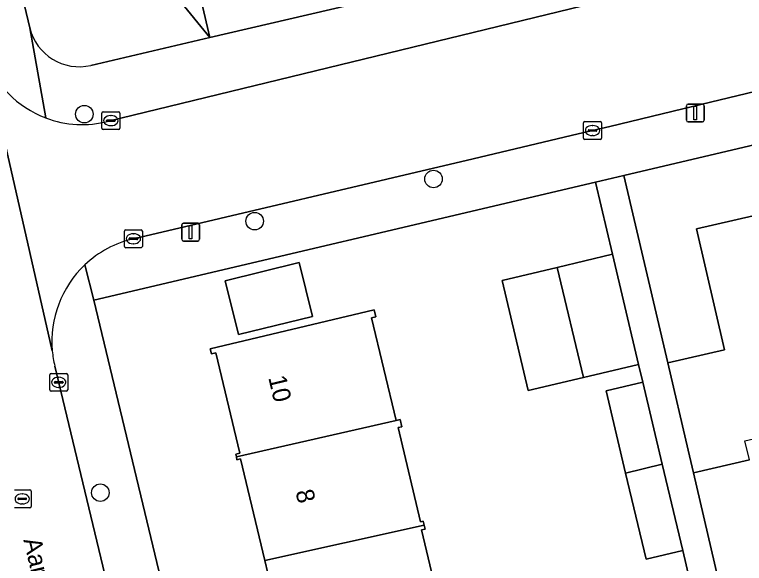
# Model space of a CAD drawing. Extents: x 162026 to 163502, y 387295 to 388169.
# Drawn here: x 163047.21 to 163087.92, y 387843.29 to 387873.91 of the extents above; entities that cross this region are included whole.
import ezdxf

# ---------------------------------------------------------------- set-up
doc = ezdxf.new("R2010")
doc.units = 0
for name, color, linetype in [('IMGEO_Boom', 7, 'Continuous'), ('IMGEO_Erf', 7, 'Continuous'), ('IMGEO_Groenvoorziening', 7, 'Continuous'), ('IMGEO_Kolk', 7, 'Continuous'), ('IMGEO_Lichtmast', 7, 'Continuous'), ('IMGEO_Openbare_ruimte_label', 7, 'Continuous'), ('IMGEO_Pand', 7, 'Continuous'), ('IMGEO_Pand_nummerreeks', 7, 'Continuous'), ('IMGEO_Rijbaan_lokaal_open', 7, 'Continuous'), ('IMGEO_Rioolput', 7, 'Continuous'), ('IMGEO_Voetpad_open', 7, 'Continuous')]:
    doc.layers.add(name, color=color, linetype=linetype)

msp = doc.modelspace()

# ---------------------------------------------------------------- linework, layer by layer
at = {"layer": 'IMGEO_Boom'}
for centre in [(163051.107, 387868.35), (163070.579, 387864.733), (163060.602, 387862.381), (163051.994, 387847.235)]:
    msp.add_circle(centre, 0.489, dxfattribs=at)
at = {"layer": 'IMGEO_Erf'}
for points in [[(163082.173, 387880.728), (163075.15, 387910.665), (163074.406, 387913.835), (163074.001, 387914.127), (163073.226, 387913.945), (163049.766, 387908.454), (163055.155, 387885.317), (163058.111, 387872.625), (163080.369, 387877.823)], [(163098.415, 387868.984), (163081.19, 387864.932), (163083.648, 387854.482), (163086.801, 387855.212), (163085.242, 387861.951), (163091.558, 387863.412)], [(163085.04, 387841.62), (163084.473, 387844.014), (163082.429, 387843.53), (163081.293, 387848.327), (163080.204, 387852.92), (163082.248, 387853.404), (163082.015, 387854.387), (163079.972, 387853.903), (163078.938, 387853.658), (163075.858, 387852.929), (163074.402, 387859.073), (163077.48, 387859.802), (163080.559, 387860.532), (163079.611, 387864.561), (163051.633, 387857.979), (163059.695, 387824.383)], [(163062.512, 387837.794), (163061.165, 387843.46), (163059.818, 387849.125), (163059.618, 387849.077), (163059.582, 387849.23), (163059.545, 387849.385), (163059.768, 387849.438), (163058.438, 387855.034), (163058.194, 387854.976), (163058.127, 387855.26), (163067.27, 387857.434), (163067.362, 387857.048), (163067.125, 387856.992), (163068.486, 387851.268), (163068.71, 387851.321), (163068.807, 387850.914), (163068.605, 387850.866), (163069.853, 387845.617), (163070.003, 387845.652), (163070.056, 387845.43), (163070.11, 387845.203), (163069.911, 387845.155), (163071.21, 387839.695)], [(163088.193, 387849.064), (163085.069, 387848.341), (163089.382, 387829.781)]]:
    msp.add_lwpolyline(points, dxfattribs=at)
msp.add_lwpolyline([(163059.707, 387856.051), (163058.962, 387859.06), (163063.076, 387860.079), (163063.821, 387857.07)], close=True, dxfattribs=at)
at = {"layer": 'IMGEO_Groenvoorziening'}
msp.add_lwpolyline([(163073.226, 387913.945), (163070.475, 387915.927), (163053.754, 387912.004), (163049.532, 387914.516), (163042.83, 387911.405), (163043.17, 387907.908), (163044.816, 387908.162), (163046.776, 387899.778), (163041.933, 387898.611), (163044.267, 387888.946), (163049.041, 387890.096), (163051.121, 387881.199), (163058.111, 387872.625), (163055.155, 387885.317), (163049.766, 387908.454)], close=True, dxfattribs=at)
msp.add_lwpolyline([(163051.469, 387871.074), (163058.111, 387872.625), (163051.121, 387881.199), (163046.38, 387880.193), (163048.062, 387873.171)], dxfattribs=at)
msp.add_arc((163050.816, 387873.83), 2.832, 193.4547, 283.3209, dxfattribs=at)
at = {"layer": 'IMGEO_Kolk'}
for p, q in [((163052.082, 387867.563), (163052.082, 387868.415)), ((163052.157, 387868.489), (163053.009, 387868.489)), ((163053.083, 387868.415), (163053.083, 387867.563)), ((163052.341, 387867.983), (163052.341, 387867.995)), ((163052.384, 387868.032), (163052.782, 387868.032)), ((163052.57, 387868.269), (163052.595, 387868.269)), ((163052.825, 387867.995), (163052.825, 387867.983)), ((163052.779, 387867.946), (163052.381, 387867.946)), ((163052.593, 387867.709), (163052.568, 387867.709)), ((163078.945, 387867.012), (163078.945, 387867.864)), ((163079.02, 387867.938), (163079.872, 387867.938)), ((163079.433, 387867.718), (163079.458, 387867.718)), ((163079.946, 387867.864), (163079.946, 387867.012)), ((163053.009, 387867.489), (163052.157, 387867.489)), ((163079.204, 387867.432), (163079.204, 387867.444)), ((163079.642, 387867.395), (163079.244, 387867.395)), ((163079.247, 387867.481), (163079.645, 387867.481)), ((163079.456, 387867.158), (163079.431, 387867.158)), ((163079.688, 387867.444), (163079.688, 387867.432)), ((163079.872, 387866.938), (163079.02, 387866.938)), ((163053.415, 387861.901), (163054.267, 387861.901)), ((163053.34, 387860.975), (163053.34, 387861.827)), ((163053.642, 387861.444), (163054.04, 387861.444)), ((163053.828, 387861.681), (163053.853, 387861.681)), ((163054.341, 387861.827), (163054.341, 387860.975)), ((163053.599, 387861.395), (163053.599, 387861.407)), ((163054.037, 387861.358), (163053.639, 387861.358)), ((163053.851, 387861.121), (163053.826, 387861.121)), ((163054.083, 387861.407), (163054.083, 387861.395)), ((163054.267, 387860.901), (163053.415, 387860.901)), ((163049.174, 387852.965), (163049.174, 387853.817)), ((163049.249, 387853.891), (163050.101, 387853.891)), ((163050.175, 387853.817), (163050.175, 387852.965)), ((163049.433, 387853.385), (163049.433, 387853.397)), ((163049.871, 387853.348), (163049.473, 387853.348)), ((163049.476, 387853.434), (163049.874, 387853.434)), ((163049.662, 387853.671), (163049.687, 387853.671)), ((163049.917, 387853.397), (163049.917, 387853.385)), ((163050.101, 387852.891), (163049.249, 387852.891)), ((163049.685, 387853.111), (163049.66, 387853.111))]:
    msp.add_line(p, q, dxfattribs=at)
for points in [[(163052.082, 387867.563), (163052.082, 387868.415)], [(163052.157, 387868.489), (163053.009, 387868.489)], [(163053.083, 387868.415), (163053.083, 387867.563)], [(163078.945, 387867.012), (163078.945, 387867.864)], [(163079.02, 387867.938), (163079.872, 387867.938)], [(163079.946, 387867.864), (163079.946, 387867.012)], [(163053.009, 387867.489), (163052.157, 387867.489)], [(163079.872, 387866.938), (163079.02, 387866.938)], [(163053.415, 387861.901), (163054.267, 387861.901)], [(163053.34, 387860.975), (163053.34, 387861.827)], [(163054.341, 387861.827), (163054.341, 387860.975)], [(163054.267, 387860.901), (163053.415, 387860.901)], [(163049.174, 387852.965), (163049.174, 387853.817)], [(163049.249, 387853.891), (163050.101, 387853.891)], [(163050.175, 387853.817), (163050.175, 387852.965)], [(163050.101, 387852.891), (163049.249, 387852.891)]]:
    msp.add_lwpolyline(points, dxfattribs=at)
for centre, radius, start, end in [((163052.159, 387868.413), 0.0765, 91.552, 178.448), ((163052.159, 387868.413), 0.0765, 91.552, 178.448), ((163053.007, 387868.413), 0.0765, 1.552, 88.448), ((163053.007, 387868.413), 0.0765, 1.552, 88.448), ((163052.381, 387867.992), 0.0403, 85.8775, 175.7526), ((163052.378, 387867.982), 0.0366, 178.938, 274.7102), ((163052.782, 387867.989), 0.043, 264.8664, 352.4533), ((163052.786, 387867.994), 0.0386, 1.7309, 96.639), ((163052.159, 387867.565), 0.0765, 181.552, 268.448), ((163052.159, 387867.565), 0.0765, 181.552, 268.448), ((163053.007, 387867.565), 0.0765, 271.552, 358.448), ((163053.007, 387867.565), 0.0765, 271.552, 358.448), ((163079.022, 387867.862), 0.0765, 91.552, 178.448), ((163079.022, 387867.862), 0.0765, 91.552, 178.448), ((163079.87, 387867.862), 0.0765, 1.552, 88.448), ((163079.87, 387867.862), 0.0765, 1.552, 88.448), ((163079.244, 387867.441), 0.0403, 85.8775, 175.7526), ((163079.241, 387867.431), 0.0366, 178.938, 274.7102), ((163079.645, 387867.438), 0.043, 264.8664, 352.4533), ((163079.649, 387867.443), 0.0386, 1.7309, 96.639), ((163079.022, 387867.014), 0.0765, 181.552, 268.448), ((163079.022, 387867.014), 0.0765, 181.552, 268.448), ((163079.87, 387867.014), 0.0765, 271.552, 358.448), ((163079.87, 387867.014), 0.0765, 271.552, 358.448), ((163053.417, 387861.825), 0.0765, 91.552, 178.448), ((163053.417, 387861.825), 0.0765, 91.552, 178.448), ((163054.265, 387861.825), 0.0765, 1.552, 88.448), ((163054.265, 387861.825), 0.0765, 1.552, 88.448), ((163053.639, 387861.404), 0.0403, 85.8775, 175.7526), ((163054.044, 387861.406), 0.0386, 1.7309, 96.639), ((163053.636, 387861.394), 0.0366, 178.938, 274.7102), ((163054.04, 387861.401), 0.043, 264.8664, 352.4533), ((163053.417, 387860.977), 0.0765, 181.552, 268.448), ((163053.417, 387860.977), 0.0765, 181.552, 268.448), ((163054.265, 387860.977), 0.0765, 271.552, 358.448), ((163054.265, 387860.977), 0.0765, 271.552, 358.448), ((163049.251, 387853.815), 0.0765, 91.552, 178.448), ((163049.251, 387853.815), 0.0765, 91.552, 178.448), ((163050.099, 387853.815), 0.0765, 1.552, 88.448), ((163050.099, 387853.815), 0.0765, 1.552, 88.448), ((163049.473, 387853.394), 0.0403, 85.8775, 175.7526), ((163049.47, 387853.384), 0.0366, 178.938, 274.7102), ((163049.874, 387853.391), 0.043, 264.8664, 352.4533), ((163049.878, 387853.396), 0.0386, 1.7309, 96.639), ((163049.251, 387852.967), 0.0765, 181.552, 268.448), ((163049.251, 387852.967), 0.0765, 181.552, 268.448), ((163050.099, 387852.967), 0.0765, 271.552, 358.448), ((163050.099, 387852.967), 0.0765, 271.552, 358.448)]:
    msp.add_arc(centre, radius, start, end, dxfattribs=at)
for centre, major_axis, ratio, start_param, end_param in [((163052.569, 387867.989), (-0.387, 0.002), 0.722429, 4.712389, 7.853982), ((163052.594, 387867.989), (-0.39, 0.002), 0.717154, 1.570796, 4.712389), ((163079.432, 387867.438), (-0.387, 0.002), 0.722429, 4.712389, 7.853982), ((163079.457, 387867.438), (-0.39, 0.002), 0.717154, 1.570796, 4.712389), ((163053.827, 387861.401), (-0.387, 0.002), 0.722429, 4.712389, 7.853982), ((163053.852, 387861.401), (-0.39, 0.002), 0.717154, 1.570796, 4.712389), ((163049.661, 387853.391), (-0.387, 0.002), 0.722429, 4.712389, 7.853982), ((163049.686, 387853.391), (-0.39, 0.002), 0.717154, 1.570796, 4.712389)]:
    msp.add_ellipse(centre, major_axis=major_axis, ratio=ratio, start_param=start_param, end_param=end_param, dxfattribs=at)
at = {"layer": 'IMGEO_Lichtmast'}
for p, q in [((163084.68, 387868.017), (163084.68, 387868.817)), ((163084.68, 387868.817), (163084.68, 387868.017)), ((163084.78, 387868.917), (163085.57, 387868.917)), ((163085.57, 387868.917), (163084.78, 387868.917)), ((163085.67, 387868.817), (163085.67, 387868.017)), ((163085.67, 387868.017), (163085.67, 387868.817)), ((163085.57, 387867.917), (163084.78, 387867.917)), ((163084.78, 387867.917), (163085.57, 387867.917)), ((163056.637, 387862.271), (163057.427, 387862.271)), ((163057.427, 387862.271), (163056.637, 387862.271)), ((163056.537, 387861.371), (163056.537, 387862.171)), ((163056.537, 387862.171), (163056.537, 387861.371)), ((163057.527, 387862.171), (163057.527, 387861.371)), ((163057.527, 387861.371), (163057.527, 387862.171)), ((163057.427, 387861.271), (163056.637, 387861.271)), ((163056.637, 387861.271), (163057.427, 387861.271))]:
    msp.add_line(p, q, dxfattribs=at)
for points in [[(163085.1, 387868.792), (163085.25, 387868.792), (163085.25, 387868.042), (163085.1, 387868.042), (163085.1, 387868.792)], [(163056.957, 387862.146), (163057.107, 387862.146), (163057.107, 387861.396), (163056.957, 387861.396), (163056.957, 387862.146)]]:
    msp.add_lwpolyline(points, dxfattribs=at)
for centre, start, end in [((163084.78, 387868.817), 90, 180), ((163084.78, 387868.817), 90, 180), ((163085.57, 387868.817), 0, 90), ((163085.57, 387868.817), 360, 90), ((163084.78, 387868.017), 180, 270), ((163084.78, 387868.017), 180, 270), ((163085.57, 387868.017), 270, 0), ((163085.57, 387868.017), 270, 0), ((163056.637, 387862.171), 90, 180), ((163056.637, 387862.171), 90, 180), ((163057.427, 387862.171), 0, 90), ((163057.427, 387862.171), 360, 90), ((163056.637, 387861.371), 180, 270), ((163056.637, 387861.371), 180, 270), ((163057.427, 387861.371), 270, 0), ((163057.427, 387861.371), 270, 0)]:
    msp.add_arc(centre, 0.1, start, end, dxfattribs=at)
at = {"layer": 'IMGEO_Pand'}
for points in [[(163091.558, 387863.412), (163085.242, 387861.951), (163086.801, 387855.212), (163083.648, 387854.482), (163084.775, 387849.611), (163085.069, 387848.341), (163088.193, 387849.064), (163087.945, 387850.137), (163090.812, 387850.8), (163089.981, 387854.394), (163093.458, 387855.198)], [(163079.972, 387853.903), (163082.015, 387854.387), (163080.559, 387860.532), (163077.48, 387859.802), (163078.938, 387853.658)], [(163063.076, 387860.079), (163058.962, 387859.06), (163059.707, 387856.051), (163063.821, 387857.07)], [(163077.48, 387859.802), (163074.402, 387859.073), (163075.858, 387852.929), (163078.938, 387853.658)], [(163068.486, 387851.268), (163067.125, 387856.992), (163067.362, 387857.048), (163067.27, 387857.434), (163058.127, 387855.26), (163058.194, 387854.976), (163058.438, 387855.034), (163059.768, 387849.438), (163059.545, 387849.385), (163059.582, 387849.23)], [(163083.334, 387848.82), (163082.248, 387853.404), (163080.204, 387852.92), (163081.293, 387848.327)], [(163070.056, 387845.43), (163070.003, 387845.652), (163069.853, 387845.617), (163068.605, 387850.866), (163068.807, 387850.914), (163068.71, 387851.321), (163068.486, 387851.268), (163059.582, 387849.23), (163059.618, 387849.077), (163059.818, 387849.125), (163061.165, 387843.46)], [(163081.293, 387848.327), (163082.429, 387843.53), (163084.473, 387844.014), (163083.334, 387848.82)], [(163061.165, 387843.46), (163062.512, 387837.794), (163062.316, 387837.747), (163062.357, 387837.576), (163071.21, 387839.695), (163069.911, 387845.155), (163070.11, 387845.203), (163070.056, 387845.43)]]:
    msp.add_lwpolyline(points, close=True, dxfattribs=at)
at = {"layer": 'IMGEO_Rijbaan_lokaal_open'}
for points in [[(163117.335, 387878.524), (163116.089, 387883.657), (163103.411, 387880.435), (163103.15, 387880.395), (163096.051, 387878.673), (163095.83, 387878.601), (163080.01, 387874.643), (163079.594, 387874.563), (163052.444, 387867.953)], [(163053.845, 387861.403), (163072.793, 387865.865), (163078.651, 387867.246), (163080.416, 387867.667), (163084.477, 387868.648), (163102.843, 387873.082), (163105.439, 387873.575)], [(163049.319, 387855.146), (163045.551, 387871.601)], [(163045.551, 387871.601), (163049.319, 387855.146)], [(163064.027, 387793.558), (163063.171, 387797.128), (163058.678, 387815.857), (163057.359, 387821.355), (163049.457, 387854.299)]]:
    msp.add_lwpolyline(points, dxfattribs=at)
for centre, radius, start, end in [((163050.996, 387873.554), 5.784, 199.7293, 249.2676), ((163050.997, 387873.561), 5.792, 249.2787, 284.4669), ((163055.189, 387855.663), 5.895, 103.1786, 133.4481), ((163055.185, 387855.668), 5.889, 133.4491, 185.0806), ((163055.355, 387855.695), 6.061, 185.1943, 193.3132)]:
    msp.add_arc(centre, radius, start, end, dxfattribs=at)
at = {"layer": 'IMGEO_Rioolput'}
for p, q in [((163047.215, 387847.39), (163048.067, 387847.39)), ((163048.141, 387847.316), (163048.141, 387846.464)), ((163047.399, 387846.884), (163047.399, 387846.896)), ((163047.837, 387846.847), (163047.439, 387846.847)), ((163047.442, 387846.933), (163047.84, 387846.933)), ((163047.628, 387847.17), (163047.653, 387847.17)), ((163047.883, 387846.896), (163047.883, 387846.884)), ((163048.067, 387846.39), (163047.215, 387846.39)), ((163047.651, 387846.61), (163047.626, 387846.61))]:
    msp.add_line(p, q, dxfattribs=at)
for points in [[(163047.215, 387847.39), (163048.067, 387847.39)], [(163048.141, 387847.316), (163048.141, 387846.464)], [(163048.067, 387846.39), (163047.215, 387846.39)]]:
    msp.add_lwpolyline(points, dxfattribs=at)
for centre, radius, start, end in [((163048.065, 387847.314), 0.0765, 1.552, 88.448), ((163048.065, 387847.314), 0.0765, 1.552, 88.448), ((163047.439, 387846.893), 0.0403, 85.8775, 175.7526), ((163047.436, 387846.883), 0.0366, 178.938, 274.7102), ((163047.84, 387846.89), 0.043, 264.8664, 352.4533), ((163047.844, 387846.895), 0.0386, 1.7309, 96.639), ((163048.065, 387846.466), 0.0765, 271.552, 358.448), ((163048.065, 387846.466), 0.0765, 271.552, 358.448)]:
    msp.add_arc(centre, radius, start, end, dxfattribs=at)
for centre, major_axis, ratio, start_param, end_param in [((163047.627, 387846.89), (-0.387, 0.002), 0.722429, 4.712389, 7.853982), ((163047.652, 387846.89), (-0.39, 0.002), 0.717154, 1.570796, 4.712389)]:
    msp.add_ellipse(centre, major_axis=major_axis, ratio=ratio, start_param=start_param, end_param=end_param, dxfattribs=at)
at = {"layer": 'IMGEO_Voetpad_open'}
for points in [[(163048.948, 387868.144), (163048.062, 387873.171), (163046.38, 387880.193), (163044.267, 387888.946), (163041.933, 387898.611)], [(163080.369, 387877.823), (163058.111, 387872.625), (163051.469, 387871.074)], [(163052.444, 387867.953), (163079.594, 387874.563)], [(163105.439, 387873.575), (163102.843, 387873.082), (163084.477, 387868.648), (163080.416, 387867.667), (163078.651, 387867.246), (163072.793, 387865.865), (163053.845, 387861.403)], [(163048.062, 387873.171), (163048.948, 387868.144)], [(163051.135, 387859.943), (163051.633, 387857.979), (163079.611, 387864.561), (163081.19, 387864.932), (163098.415, 387868.984), (163105.162, 387870.427)], [(163051.633, 387857.979), (163051.135, 387859.943)], [(163066.923, 387794.259), (163066.061, 387797.853), (163060.073, 387822.808), (163059.695, 387824.383), (163051.633, 387857.979)], [(163049.457, 387854.299), (163057.359, 387821.355), (163058.678, 387815.857), (163063.171, 387797.128), (163064.027, 387793.558)]]:
    msp.add_lwpolyline(points, dxfattribs=at)
msp.add_lwpolyline([(163086.114, 387829.035), (163089.382, 387829.781), (163085.069, 387848.341), (163084.775, 387849.611), (163083.648, 387854.482), (163081.19, 387864.932), (163079.611, 387864.561), (163080.559, 387860.532), (163082.015, 387854.387), (163082.248, 387853.404), (163083.334, 387848.82), (163084.473, 387844.014), (163085.04, 387841.62), (163086.117, 387837.074), (163087.253, 387832.279), (163087.562, 387830.949), (163074.238, 387827.853), (163070.084, 387826.866), (163065.219, 387825.709), (163059.695, 387824.383), (163060.073, 387822.808), (163065.836, 387824.191), (163072.581, 387825.784)], close=True, dxfattribs=at)
for centre, radius, start, end in [((163050.816, 387873.83), 2.832, 193.4547, 283.3209), ((163050.996, 387873.554), 5.784, 199.7293, 249.2676), ((163050.997, 387873.561), 5.792, 249.2787, 284.4669), ((163055.189, 387855.663), 5.895, 103.1786, 133.4481), ((163055.185, 387855.668), 5.889, 133.4491, 185.0806), ((163055.355, 387855.695), 6.061, 185.1943, 193.3132)]:
    msp.add_arc(centre, radius, start, end, dxfattribs=at)

# ---------------------------------------------------------------- texts
at = {"layer": 'IMGEO_Openbare_ruimte_label'}
msp.add_text('Aardbeistraat', height=1, rotation=283.4244, dxfattribs=at).set_placement((163047.702, 387844.601))
at = {"layer": 'IMGEO_Pand_nummerreeks'}
for s, p in [('10', (163061.357, 387853.657)), ('8', (163062.871, 387847.297))]:
    msp.add_text(s, height=1, rotation=283.3952, dxfattribs=at).set_placement(p)

doc.saveas('drawing.dxf')
